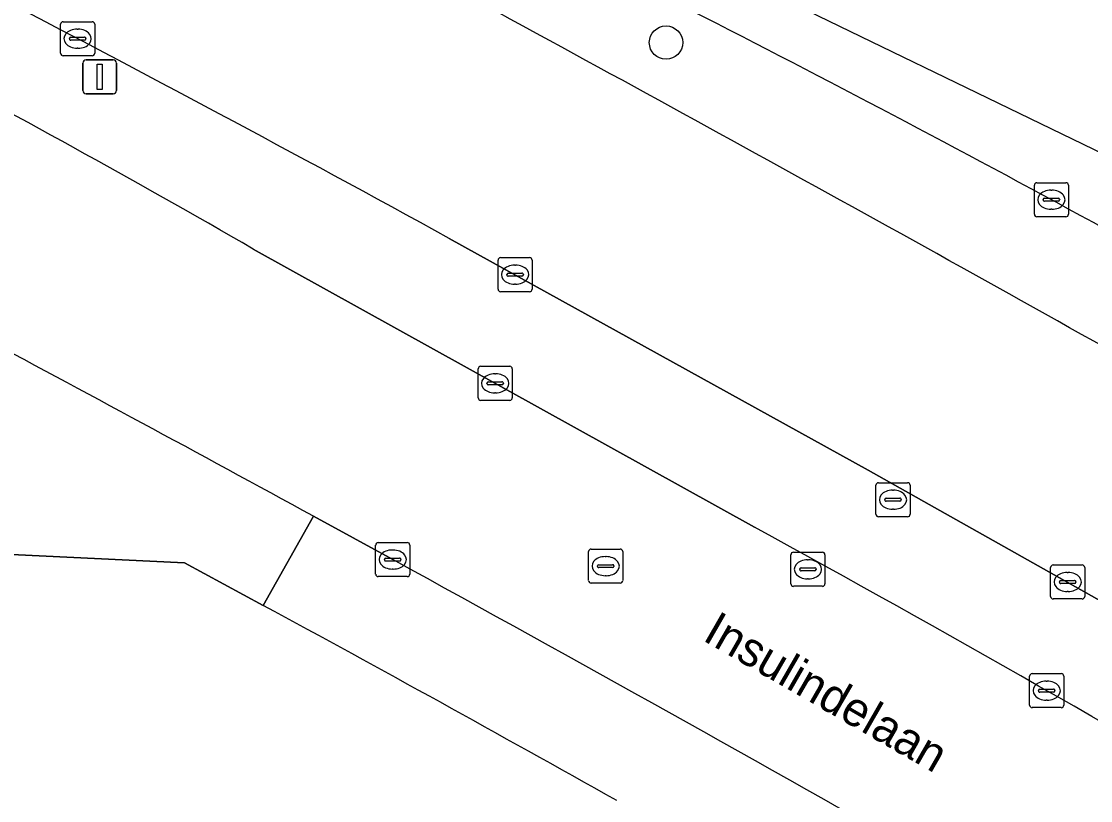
# Model space of a CAD drawing. Extents: x 161477 to 163040, y 383680 to 384871.
# Drawn here: x 162459.66 to 162491.02, y 384740.31 to 384763.18 of the extents above; entities that cross this region are included whole.
import ezdxf

# ---------------------------------------------------------------- set-up
doc = ezdxf.new("R2010")
doc.units = 0
for name, color, linetype in [('IMGEO_Berm_groen', 7, 'Continuous'), ('IMGEO_Boom', 7, 'Continuous'), ('IMGEO_Groenvoorziening', 7, 'Continuous'), ('IMGEO_Kolk', 7, 'Continuous'), ('IMGEO_Lichtmast', 7, 'Continuous'), ('IMGEO_Openbare_ruimte_label', 7, 'Continuous'), ('IMGEO_Rijbaan_lokaal_open', 7, 'Continuous'), ('IMGEO_Rijbaan_regionaal_gesloten', 7, 'Continuous'), ('IMGEO_Rioolput', 7, 'Continuous'), ('IMGEO_Voetpad_open', 7, 'Continuous')]:
    doc.layers.add(name, color=color, linetype=linetype)

msp = doc.modelspace()

# ---------------------------------------------------------------- linework, layer by layer
at = {"layer": 'IMGEO_Berm_groen'}
for points in [[(162484.498, 384750.01), (162472.204, 384756.813)], [(162466.46, 384756.501), (162481.161, 384748.339)], [(162500.002, 384741.286), (162499.393, 384741.625), (162484.498, 384750.01)]]:
    msp.add_lwpolyline(points, dxfattribs=at)
for centre, radius, start, end in [((162157.694, 384186.046), 658.189, 61.162903, 63.611819), ((162164.607, 384197.863), 637.998, 61.175436, 63.929675), ((162263.854, 384340.711), 474.52, 60.17858, 63.39779), ((161815.298, 383549.686), 1380.799, 60.376804, 61.453052), ((162323.325, 384509.225), 285.715, 59.93575, 62.36645), ((162204.021, 384242.972), 576.37, 59.360405, 61.259925)]:
    msp.add_arc(centre, radius, start, end, dxfattribs=at)
at = {"layer": 'IMGEO_Boom'}
msp.add_circle((162478.568, 384762.559), 0.489, dxfattribs=at)
at = {"layer": 'IMGEO_Groenvoorziening'}
msp.add_lwpolyline([(162466.755, 384746.044), (162465.598, 384746.67), (162464.44, 384747.295), (162459.365, 384747.536), (162459.335, 384747.127), (162458.059, 384732.386), (162457.84, 384729.864), (162458.44, 384729.852), (162458.458, 384730.3), (162459.872, 384730.19), (162459.952, 384729.925), (162459.881, 384728.951), (162459.842, 384728.322), (162490.333, 384716.071)], dxfattribs=at)
msp.add_arc((162101.255, 384072.571), 766.261, 60.625099, 61.510909, dxfattribs=at)
at = {"layer": 'IMGEO_Kolk'}
for p, q in [((162460.808, 384762.246), (162460.808, 384763.098)), ((162460.883, 384763.172), (162461.735, 384763.172)), ((162461.809, 384763.098), (162461.809, 384762.246)), ((162461.296, 384762.952), (162461.321, 384762.952)), ((162461.067, 384762.666), (162461.067, 384762.678)), ((162461.505, 384762.629), (162461.107, 384762.629)), ((162461.11, 384762.715), (162461.508, 384762.715)), ((162461.551, 384762.678), (162461.551, 384762.666)), ((162461.735, 384762.172), (162460.883, 384762.172)), ((162461.319, 384762.392), (162461.294, 384762.392)), ((162489.448, 384758.446), (162490.3, 384758.446)), ((162489.373, 384757.52), (162489.373, 384758.372)), ((162489.861, 384758.226), (162489.886, 384758.226)), ((162490.374, 384758.372), (162490.374, 384757.52)), ((162489.632, 384757.94), (162489.632, 384757.952)), ((162490.07, 384757.903), (162489.672, 384757.903)), ((162489.675, 384757.989), (162490.073, 384757.989)), ((162490.116, 384757.952), (162490.116, 384757.94)), ((162490.3, 384757.446), (162489.448, 384757.446)), ((162489.884, 384757.666), (162489.859, 384757.666)), ((162473.716, 384756.247), (162474.568, 384756.247)), ((162473.641, 384755.321), (162473.641, 384756.173)), ((162474.129, 384756.027), (162474.154, 384756.027)), ((162474.642, 384756.173), (162474.642, 384755.321)), ((162473.9, 384755.741), (162473.9, 384755.753)), ((162474.338, 384755.704), (162473.94, 384755.704)), ((162473.943, 384755.79), (162474.341, 384755.79)), ((162474.384, 384755.753), (162474.384, 384755.741)), ((162474.568, 384755.247), (162473.716, 384755.247)), ((162474.152, 384755.467), (162474.127, 384755.467)), ((162473.132, 384753.06), (162473.984, 384753.06)), ((162473.057, 384752.134), (162473.057, 384752.986)), ((162473.545, 384752.84), (162473.57, 384752.84)), ((162474.058, 384752.986), (162474.058, 384752.134)), ((162473.316, 384752.554), (162473.316, 384752.566)), ((162473.754, 384752.517), (162473.356, 384752.517)), ((162473.359, 384752.603), (162473.757, 384752.603)), ((162473.8, 384752.566), (162473.8, 384752.554)), ((162473.568, 384752.28), (162473.543, 384752.28)), ((162473.984, 384752.06), (162473.132, 384752.06)), ((162470.051, 384746.962), (162470.051, 384747.814)), ((162470.126, 384747.888), (162470.978, 384747.888)), ((162471.052, 384747.814), (162471.052, 384746.962)), ((162470.353, 384747.431), (162470.751, 384747.431)), ((162470.539, 384747.668), (162470.564, 384747.668)), ((162470.31, 384747.382), (162470.31, 384747.394)), ((162470.748, 384747.345), (162470.35, 384747.345)), ((162470.562, 384747.108), (162470.537, 384747.108)), ((162470.794, 384747.394), (162470.794, 384747.382)), ((162489.85, 384746.304), (162489.85, 384747.156)), ((162489.925, 384747.23), (162490.777, 384747.23)), ((162490.851, 384747.156), (162490.851, 384746.304)), ((162470.978, 384746.888), (162470.126, 384746.888)), ((162490.152, 384746.773), (162490.55, 384746.773)), ((162490.338, 384747.01), (162490.363, 384747.01)), ((162490.109, 384746.724), (162490.109, 384746.736)), ((162490.547, 384746.687), (162490.149, 384746.687)), ((162490.593, 384746.736), (162490.593, 384746.724)), ((162490.777, 384746.23), (162489.925, 384746.23)), ((162490.361, 384746.45), (162490.336, 384746.45)), ((162489.235, 384743.115), (162489.235, 384743.967)), ((162489.31, 384744.041), (162490.162, 384744.041)), ((162490.236, 384743.967), (162490.236, 384743.115)), ((162489.723, 384743.821), (162489.748, 384743.821)), ((162489.494, 384743.535), (162489.494, 384743.547)), ((162489.932, 384743.498), (162489.534, 384743.498)), ((162489.537, 384743.584), (162489.935, 384743.584)), ((162489.978, 384743.547), (162489.978, 384743.535)), ((162490.162, 384743.041), (162489.31, 384743.041)), ((162489.746, 384743.261), (162489.721, 384743.261))]:
    msp.add_line(p, q, dxfattribs=at)
for points in [[(162460.808, 384762.246), (162460.808, 384763.098)], [(162460.883, 384763.172), (162461.735, 384763.172)], [(162461.809, 384763.098), (162461.809, 384762.246)], [(162461.735, 384762.172), (162460.883, 384762.172)], [(162489.448, 384758.446), (162490.3, 384758.446)], [(162489.373, 384757.52), (162489.373, 384758.372)], [(162490.374, 384758.372), (162490.374, 384757.52)], [(162490.3, 384757.446), (162489.448, 384757.446)], [(162473.716, 384756.247), (162474.568, 384756.247)], [(162473.641, 384755.321), (162473.641, 384756.173)], [(162474.642, 384756.173), (162474.642, 384755.321)], [(162474.568, 384755.247), (162473.716, 384755.247)], [(162473.132, 384753.06), (162473.984, 384753.06)], [(162473.057, 384752.134), (162473.057, 384752.986)], [(162474.058, 384752.986), (162474.058, 384752.134)], [(162473.984, 384752.06), (162473.132, 384752.06)], [(162470.051, 384746.962), (162470.051, 384747.814)], [(162470.126, 384747.888), (162470.978, 384747.888)], [(162471.052, 384747.814), (162471.052, 384746.962)], [(162489.85, 384746.304), (162489.85, 384747.156)], [(162489.925, 384747.23), (162490.777, 384747.23)], [(162490.851, 384747.156), (162490.851, 384746.304)], [(162470.978, 384746.888), (162470.126, 384746.888)], [(162490.777, 384746.23), (162489.925, 384746.23)], [(162489.235, 384743.115), (162489.235, 384743.967)], [(162489.31, 384744.041), (162490.162, 384744.041)], [(162490.236, 384743.967), (162490.236, 384743.115)], [(162490.162, 384743.041), (162489.31, 384743.041)]]:
    msp.add_lwpolyline(points, dxfattribs=at)
for centre, radius, start, end in [((162460.885, 384763.096), 0.0765, 91.552, 178.448), ((162460.885, 384763.096), 0.0765, 91.552, 178.448), ((162461.733, 384763.096), 0.0765, 1.552, 88.448), ((162461.733, 384763.096), 0.0765, 1.552, 88.448), ((162461.107, 384762.675), 0.0403, 85.8775, 175.7526), ((162461.104, 384762.665), 0.0366, 178.938, 274.7102), ((162461.508, 384762.672), 0.043, 264.8664, 352.4533), ((162461.512, 384762.677), 0.0386, 1.7309, 96.639), ((162460.885, 384762.248), 0.0765, 181.552, 268.448), ((162460.885, 384762.248), 0.0765, 181.552, 268.448), ((162461.733, 384762.248), 0.0765, 271.552, 358.448), ((162461.733, 384762.248), 0.0765, 271.552, 358.448), ((162489.45, 384758.37), 0.0765, 91.552, 178.448), ((162489.45, 384758.37), 0.0765, 91.552, 178.448), ((162490.298, 384758.37), 0.0765, 1.552, 88.448), ((162490.298, 384758.37), 0.0765, 1.552, 88.448), ((162489.672, 384757.949), 0.0403, 85.8775, 175.7526), ((162489.669, 384757.939), 0.0366, 178.938, 274.7102), ((162490.073, 384757.946), 0.043, 264.8664, 352.4533), ((162490.077, 384757.951), 0.0386, 1.7309, 96.639), ((162489.45, 384757.522), 0.0765, 181.552, 268.448), ((162489.45, 384757.522), 0.0765, 181.552, 268.448), ((162490.298, 384757.522), 0.0765, 271.552, 358.448), ((162490.298, 384757.522), 0.0765, 271.552, 358.448), ((162473.718, 384756.171), 0.0765, 91.552, 178.448), ((162473.718, 384756.171), 0.0765, 91.552, 178.448), ((162474.566, 384756.171), 0.0765, 1.552, 88.448), ((162474.566, 384756.171), 0.0765, 1.552, 88.448), ((162473.94, 384755.75), 0.0403, 85.8775, 175.7526), ((162473.937, 384755.74), 0.0366, 178.938, 274.7102), ((162474.341, 384755.747), 0.043, 264.8664, 352.4533), ((162474.345, 384755.752), 0.0386, 1.7309, 96.639), ((162473.718, 384755.323), 0.0765, 181.552, 268.448), ((162473.718, 384755.323), 0.0765, 181.552, 268.448), ((162474.566, 384755.323), 0.0765, 271.552, 358.448), ((162474.566, 384755.323), 0.0765, 271.552, 358.448), ((162473.134, 384752.984), 0.0765, 91.552, 178.448), ((162473.134, 384752.984), 0.0765, 91.552, 178.448), ((162473.982, 384752.984), 0.0765, 1.552, 88.448), ((162473.982, 384752.984), 0.0765, 1.552, 88.448), ((162473.356, 384752.563), 0.0403, 85.8775, 175.7526), ((162473.353, 384752.553), 0.0366, 178.938, 274.7102), ((162473.757, 384752.56), 0.043, 264.8664, 352.4533), ((162473.761, 384752.565), 0.0386, 1.7309, 96.639), ((162473.134, 384752.136), 0.0765, 181.552, 268.448), ((162473.134, 384752.136), 0.0765, 181.552, 268.448), ((162473.982, 384752.136), 0.0765, 271.552, 358.448), ((162473.982, 384752.136), 0.0765, 271.552, 358.448), ((162470.128, 384747.812), 0.0765, 91.552, 178.448), ((162470.128, 384747.812), 0.0765, 91.552, 178.448), ((162470.976, 384747.812), 0.0765, 1.552, 88.448), ((162470.976, 384747.812), 0.0765, 1.552, 88.448), ((162470.35, 384747.391), 0.0403, 85.8775, 175.7526), ((162470.755, 384747.393), 0.0386, 1.7309, 96.639), ((162470.347, 384747.381), 0.0366, 178.938, 274.7102), ((162470.751, 384747.388), 0.043, 264.8664, 352.4533), ((162489.927, 384747.154), 0.0765, 91.552, 178.448), ((162489.927, 384747.154), 0.0765, 91.552, 178.448), ((162490.775, 384747.154), 0.0765, 1.552, 88.448), ((162490.775, 384747.154), 0.0765, 1.552, 88.448), ((162470.128, 384746.964), 0.0765, 181.552, 268.448), ((162470.128, 384746.964), 0.0765, 181.552, 268.448), ((162470.976, 384746.964), 0.0765, 271.552, 358.448), ((162470.976, 384746.964), 0.0765, 271.552, 358.448), ((162490.149, 384746.733), 0.0403, 85.8775, 175.7526), ((162490.554, 384746.735), 0.0386, 1.7309, 96.639), ((162490.146, 384746.723), 0.0366, 178.938, 274.7102), ((162490.55, 384746.73), 0.043, 264.8664, 352.4533), ((162489.927, 384746.306), 0.0765, 181.552, 268.448), ((162489.927, 384746.306), 0.0765, 181.552, 268.448), ((162490.775, 384746.306), 0.0765, 271.552, 358.448), ((162490.775, 384746.306), 0.0765, 271.552, 358.448), ((162489.312, 384743.965), 0.0765, 91.552, 178.448), ((162489.312, 384743.965), 0.0765, 91.552, 178.448), ((162490.16, 384743.965), 0.0765, 1.552, 88.448), ((162490.16, 384743.965), 0.0765, 1.552, 88.448), ((162489.534, 384743.544), 0.0403, 85.8775, 175.7526), ((162489.531, 384743.534), 0.0366, 178.938, 274.7102), ((162489.935, 384743.541), 0.043, 264.8664, 352.4533), ((162489.939, 384743.546), 0.0386, 1.7309, 96.639), ((162489.312, 384743.117), 0.0765, 181.552, 268.448), ((162489.312, 384743.117), 0.0765, 181.552, 268.448), ((162490.16, 384743.117), 0.0765, 271.552, 358.448), ((162490.16, 384743.117), 0.0765, 271.552, 358.448)]:
    msp.add_arc(centre, radius, start, end, dxfattribs=at)
for centre, major_axis, ratio, start_param, end_param in [((162461.295, 384762.672), (-0.387, 0.002), 0.722429, 4.712389, 7.853982), ((162461.32, 384762.672), (-0.39, 0.002), 0.717154, 1.570796, 4.712389), ((162489.86, 384757.946), (-0.387, 0.002), 0.722429, 4.712389, 7.853982), ((162489.885, 384757.946), (-0.39, 0.002), 0.717154, 1.570796, 4.712389), ((162474.128, 384755.747), (-0.387, 0.002), 0.722429, 4.712389, 7.853982), ((162474.153, 384755.747), (-0.39, 0.002), 0.717154, 1.570796, 4.712389), ((162473.544, 384752.56), (-0.387, 0.002), 0.722429, 4.712389, 7.853982), ((162473.569, 384752.56), (-0.39, 0.002), 0.717154, 1.570796, 4.712389), ((162470.538, 384747.388), (-0.387, 0.002), 0.722429, 4.712389, 7.853982), ((162470.563, 384747.388), (-0.39, 0.002), 0.717154, 1.570796, 4.712389), ((162490.337, 384746.73), (-0.387, 0.002), 0.722429, 4.712389, 7.853982), ((162490.362, 384746.73), (-0.39, 0.002), 0.717154, 1.570796, 4.712389), ((162489.722, 384743.541), (-0.387, 0.002), 0.722429, 4.712389, 7.853982), ((162489.747, 384743.541), (-0.39, 0.002), 0.717154, 1.570796, 4.712389)]:
    msp.add_ellipse(centre, major_axis=major_axis, ratio=ratio, start_param=start_param, end_param=end_param, dxfattribs=at)
at = {"layer": 'IMGEO_Lichtmast'}
for p, q in [((162461.461, 384761.155), (162461.461, 384761.955)), ((162461.461, 384761.955), (162461.461, 384761.155)), ((162461.561, 384762.055), (162462.351, 384762.055)), ((162462.351, 384762.055), (162461.561, 384762.055)), ((162462.451, 384761.955), (162462.451, 384761.155)), ((162462.451, 384761.155), (162462.451, 384761.955)), ((162462.351, 384761.055), (162461.561, 384761.055)), ((162461.561, 384761.055), (162462.351, 384761.055))]:
    msp.add_line(p, q, dxfattribs=at)
msp.add_lwpolyline([(162461.881, 384761.93), (162462.031, 384761.93), (162462.031, 384761.18), (162461.881, 384761.18), (162461.881, 384761.93)], dxfattribs=at)
for centre, start, end in [((162461.561, 384761.955), 90, 180), ((162461.561, 384761.955), 90, 180), ((162462.351, 384761.955), 0, 90), ((162462.351, 384761.955), 360, 90), ((162461.561, 384761.155), 180, 270), ((162461.561, 384761.155), 180, 270), ((162462.351, 384761.155), 270, 0), ((162462.351, 384761.155), 270, 0)]:
    msp.add_arc(centre, 0.1, start, end, dxfattribs=at)
at = {"layer": 'IMGEO_Rijbaan_lokaal_open'}
for points in [[(162481.161, 384748.339), (162466.46, 384756.501)], [(162468.229, 384748.659), (162469.391, 384748.024), (162470.552, 384747.388)]]:
    msp.add_lwpolyline(points, dxfattribs=at)
for centre, radius, start, end in [((162323.325, 384509.225), 285.715, 59.93575, 62.36645), ((161870.248, 383653.775), 1247.539, 61.358434, 61.884092), ((162204.021, 384242.972), 576.37, 59.360405, 61.259925), ((161876.758, 383665.91), 1233.769, 60.369581, 61.230687)]:
    msp.add_arc(centre, radius, start, end, dxfattribs=at)
at = {"layer": 'IMGEO_Rijbaan_regionaal_gesloten'}
for points in [[(162629.086, 384651.951), (162623.61, 384658.183), (162604.045, 384676.904), (162560.661, 384715.197), (162495.159, 384757.46), (162440.149, 384784.123), (162434.087, 384786.412), (162433.188, 384785.107)], [(162472.204, 384756.813), (162484.498, 384750.01), (162499.393, 384741.625), (162500.002, 384741.286)]]:
    msp.add_lwpolyline(points, dxfattribs=at)
for centre, radius, start, end in [((162157.694, 384186.046), 658.189, 61.162903, 63.611819), ((162164.607, 384197.863), 637.998, 61.175436, 63.929675), ((162263.854, 384340.711), 474.52, 60.17858, 63.39779), ((161815.298, 383549.686), 1380.799, 60.376804, 61.453052)]:
    msp.add_arc(centre, radius, start, end, dxfattribs=at)
at = {"layer": 'IMGEO_Rioolput'}
for p, q in [((162484.802, 384749.643), (162485.654, 384749.643)), ((162484.727, 384748.717), (162484.727, 384749.569)), ((162485.215, 384749.423), (162485.24, 384749.423)), ((162485.728, 384749.569), (162485.728, 384748.717)), ((162484.986, 384749.137), (162484.986, 384749.149)), ((162485.424, 384749.1), (162485.026, 384749.1)), ((162485.029, 384749.186), (162485.427, 384749.186)), ((162485.47, 384749.149), (162485.47, 384749.137)), ((162485.238, 384748.863), (162485.213, 384748.863)), ((162485.654, 384748.643), (162484.802, 384748.643)), ((162476.298, 384746.768), (162476.298, 384747.62)), ((162476.373, 384747.694), (162477.225, 384747.694)), ((162476.786, 384747.474), (162476.811, 384747.474)), ((162477.299, 384747.62), (162477.299, 384746.768)), ((162482.23, 384746.676), (162482.23, 384747.528)), ((162482.305, 384747.602), (162483.157, 384747.602)), ((162483.231, 384747.528), (162483.231, 384746.676)), ((162476.557, 384747.188), (162476.557, 384747.2)), ((162476.995, 384747.151), (162476.597, 384747.151)), ((162476.6, 384747.237), (162476.998, 384747.237)), ((162477.041, 384747.2), (162477.041, 384747.188)), ((162482.489, 384747.096), (162482.489, 384747.108)), ((162482.532, 384747.145), (162482.93, 384747.145)), ((162482.718, 384747.382), (162482.743, 384747.382)), ((162482.973, 384747.108), (162482.973, 384747.096)), ((162476.809, 384746.914), (162476.784, 384746.914)), ((162482.927, 384747.059), (162482.529, 384747.059)), ((162482.741, 384746.822), (162482.716, 384746.822)), ((162477.225, 384746.694), (162476.373, 384746.694)), ((162483.157, 384746.602), (162482.305, 384746.602))]:
    msp.add_line(p, q, dxfattribs=at)
for points in [[(162484.802, 384749.643), (162485.654, 384749.643)], [(162484.727, 384748.717), (162484.727, 384749.569)], [(162485.728, 384749.569), (162485.728, 384748.717)], [(162485.654, 384748.643), (162484.802, 384748.643)], [(162476.298, 384746.768), (162476.298, 384747.62)], [(162476.373, 384747.694), (162477.225, 384747.694)], [(162477.299, 384747.62), (162477.299, 384746.768)], [(162482.23, 384746.676), (162482.23, 384747.528)], [(162482.305, 384747.602), (162483.157, 384747.602)], [(162483.231, 384747.528), (162483.231, 384746.676)], [(162477.225, 384746.694), (162476.373, 384746.694)], [(162483.157, 384746.602), (162482.305, 384746.602)]]:
    msp.add_lwpolyline(points, dxfattribs=at)
for centre, radius, start, end in [((162484.804, 384749.567), 0.0765, 91.552, 178.448), ((162484.804, 384749.567), 0.0765, 91.552, 178.448), ((162485.652, 384749.567), 0.0765, 1.552, 88.448), ((162485.652, 384749.567), 0.0765, 1.552, 88.448), ((162485.026, 384749.146), 0.0403, 85.8775, 175.7526), ((162485.023, 384749.136), 0.0366, 178.938, 274.7102), ((162485.427, 384749.143), 0.043, 264.8664, 352.4533), ((162485.431, 384749.148), 0.0386, 1.7309, 96.639), ((162484.804, 384748.719), 0.0765, 181.552, 268.448), ((162484.804, 384748.719), 0.0765, 181.552, 268.448), ((162485.652, 384748.719), 0.0765, 271.552, 358.448), ((162485.652, 384748.719), 0.0765, 271.552, 358.448), ((162476.375, 384747.618), 0.0765, 91.552, 178.448), ((162476.375, 384747.618), 0.0765, 91.552, 178.448), ((162477.223, 384747.618), 0.0765, 1.552, 88.448), ((162477.223, 384747.618), 0.0765, 1.552, 88.448), ((162482.307, 384747.526), 0.0765, 91.552, 178.448), ((162482.307, 384747.526), 0.0765, 91.552, 178.448), ((162483.155, 384747.526), 0.0765, 1.552, 88.448), ((162483.155, 384747.526), 0.0765, 1.552, 88.448), ((162476.597, 384747.197), 0.0403, 85.8775, 175.7526), ((162476.594, 384747.187), 0.0366, 178.938, 274.7102), ((162476.998, 384747.194), 0.043, 264.8664, 352.4533), ((162477.002, 384747.199), 0.0386, 1.7309, 96.639), ((162482.529, 384747.105), 0.0403, 85.8775, 175.7526), ((162482.526, 384747.095), 0.0366, 178.938, 274.7102), ((162482.93, 384747.102), 0.043, 264.8664, 352.4533), ((162482.934, 384747.107), 0.0386, 1.7309, 96.639), ((162476.375, 384746.77), 0.0765, 181.552, 268.448), ((162476.375, 384746.77), 0.0765, 181.552, 268.448), ((162477.223, 384746.77), 0.0765, 271.552, 358.448), ((162477.223, 384746.77), 0.0765, 271.552, 358.448), ((162482.307, 384746.678), 0.0765, 181.552, 268.448), ((162482.307, 384746.678), 0.0765, 181.552, 268.448), ((162483.155, 384746.678), 0.0765, 271.552, 358.448), ((162483.155, 384746.678), 0.0765, 271.552, 358.448)]:
    msp.add_arc(centre, radius, start, end, dxfattribs=at)
for centre, major_axis, ratio, start_param, end_param in [((162485.214, 384749.143), (-0.387, 0.002), 0.722429, 4.712389, 7.853982), ((162485.239, 384749.143), (-0.39, 0.002), 0.717154, 1.570796, 4.712389), ((162476.785, 384747.194), (-0.387, 0.002), 0.722429, 4.712389, 7.853982), ((162476.81, 384747.194), (-0.39, 0.002), 0.717154, 1.570796, 4.712389), ((162482.717, 384747.102), (-0.387, 0.002), 0.722429, 4.712389, 7.853982), ((162482.742, 384747.102), (-0.39, 0.002), 0.717154, 1.570796, 4.712389)]:
    msp.add_ellipse(centre, major_axis=major_axis, ratio=ratio, start_param=start_param, end_param=end_param, dxfattribs=at)
at = {"layer": 'IMGEO_Voetpad_open'}
for points in [[(162458.159, 384754.099), (162456.748, 384751.722), (162456.335, 384750), (162455.803, 384747.705), (162459.365, 384747.536), (162464.44, 384747.295), (162465.598, 384746.67), (162466.755, 384746.044), (162468.229, 384748.659)], [(162470.552, 384747.388), (162469.391, 384748.024), (162468.229, 384748.659), (162466.755, 384746.044)]]:
    msp.add_lwpolyline(points, dxfattribs=at)
for centre, radius, start, end in [((161870.248, 383653.775), 1247.539, 61.358434, 61.884092), ((161876.758, 383665.91), 1233.769, 60.369581, 61.230687), ((162101.255, 384072.571), 766.261, 60.625099, 61.510909)]:
    msp.add_arc(centre, radius, start, end, dxfattribs=at)

# ---------------------------------------------------------------- texts
at = {"layer": 'IMGEO_Openbare_ruimte_label'}
msp.add_text('Insulindelaan', height=1, rotation=330.1272, dxfattribs=at).set_placement((162479.609, 384745.035))

doc.saveas('drawing.dxf')
